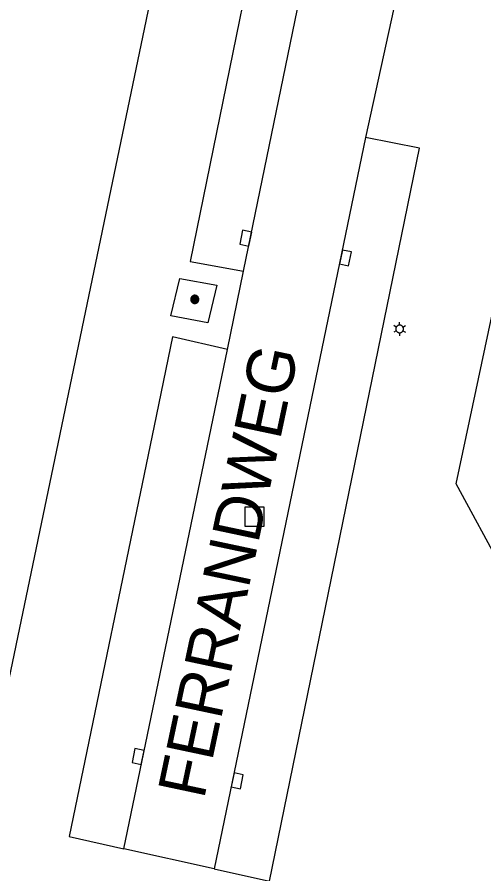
# Model space of a CAD drawing. Extents: x 81065 to 81486, y 452384 to 452681.
# Drawn here: x 81269.16 to 81283.9, y 452533.14 to 452560.19 of the extents above; entities that cross this region are included whole.
import ezdxf

# ---------------------------------------------------------------- set-up
doc = ezdxf.new("R2010")
doc.units = 0
for name, color, linetype in [('B-BH-AL-TOPOGRAFIE_STRAATNAAM-S', 7, 'Continuous'), ('B-BH-GR-BOOM-S', 7, 'Continuous'), ('B-BH-IE-MEUBILAIR_WEGMEUBILAIR_LICHTMAST-S', 7, 'Continuous'), ('B-BH-OG-TOPOGRAFIE_BEBOUWING-GV', 7, 'Continuous'), ('B-BH-RI-GWA_RIOOLPUT-S', 7, 'Continuous'), ('B-BH-VH-KANTOPSLUITING-GV', 7, 'Continuous'), ('B-SRI-KOLK_COMBINATIE-S', 7, 'Continuous')]:
    doc.layers.add(name, color=color, linetype=linetype)

msp = doc.modelspace()

# ---------------------------------------------------------------- linework, layer by layer
at = {"layer": 'B-BH-GR-BOOM-S'}
for points in [[(81274.642, 452551.278), (81274.643, 452551.264), (81274.645, 452551.251), (81274.648, 452551.238), (81274.653, 452551.226), (81274.659, 452551.214), (81274.667, 452551.202), (81274.675, 452551.192), (81274.685, 452551.182), (81274.695, 452551.174), (81274.707, 452551.166), (81274.719, 452551.16), (81274.731, 452551.155), (81274.744, 452551.152), (81274.757, 452551.15), (81274.771, 452551.149), (81274.784, 452551.15), (81274.798, 452551.152), (81274.811, 452551.155), (81274.823, 452551.16), (81274.835, 452551.166), (81274.847, 452551.174), (81274.857, 452551.182), (81274.867, 452551.192), (81274.875, 452551.202), (81274.883, 452551.214), (81274.889, 452551.226), (81274.893, 452551.238), (81274.897, 452551.251), (81274.899, 452551.264), (81274.9, 452551.278), (81274.899, 452551.291), (81274.897, 452551.305), (81274.893, 452551.318), (81274.889, 452551.33), (81274.883, 452551.342), (81274.875, 452551.354), (81274.867, 452551.364), (81274.857, 452551.374), (81274.847, 452551.382), (81274.835, 452551.39), (81274.823, 452551.396), (81274.811, 452551.4), (81274.798, 452551.404), (81274.784, 452551.406), (81274.771, 452551.407), (81274.757, 452551.406), (81274.744, 452551.404), (81274.731, 452551.4), (81274.719, 452551.396), (81274.707, 452551.39), (81274.695, 452551.382), (81274.685, 452551.374), (81274.675, 452551.364), (81274.667, 452551.354), (81274.659, 452551.342), (81274.653, 452551.33), (81274.648, 452551.318), (81274.645, 452551.305), (81274.643, 452551.291), (81274.642, 452551.278)], [(81274.667, 452551.278), (81274.667, 452551.267), (81274.669, 452551.256), (81274.672, 452551.246), (81274.676, 452551.235), (81274.68, 452551.226), (81274.686, 452551.217), (81274.693, 452551.208), (81274.701, 452551.2), (81274.71, 452551.193), (81274.719, 452551.187), (81274.728, 452551.183), (81274.739, 452551.179), (81274.749, 452551.176), (81274.76, 452551.174), (81274.771, 452551.174), (81274.782, 452551.174), (81274.793, 452551.176), (81274.803, 452551.179), (81274.813, 452551.183), (81274.823, 452551.187), (81274.832, 452551.193), (81274.841, 452551.2), (81274.849, 452551.208), (81274.855, 452551.217), (81274.861, 452551.226), (81274.866, 452551.235), (81274.87, 452551.246), (81274.873, 452551.256), (81274.875, 452551.267), (81274.875, 452551.278), (81274.875, 452551.289), (81274.873, 452551.3), (81274.87, 452551.31), (81274.866, 452551.32), (81274.861, 452551.33), (81274.855, 452551.339), (81274.849, 452551.348), (81274.841, 452551.356), (81274.832, 452551.362), (81274.823, 452551.368), (81274.813, 452551.373), (81274.803, 452551.377), (81274.793, 452551.38), (81274.782, 452551.382), (81274.771, 452551.382), (81274.76, 452551.382), (81274.749, 452551.38), (81274.739, 452551.377), (81274.728, 452551.373), (81274.719, 452551.368), (81274.71, 452551.362), (81274.701, 452551.356), (81274.693, 452551.348), (81274.686, 452551.339), (81274.68, 452551.33), (81274.676, 452551.32), (81274.672, 452551.31), (81274.669, 452551.3), (81274.667, 452551.289), (81274.667, 452551.278)], [(81274.689, 452551.278), (81274.69, 452551.269), (81274.691, 452551.261), (81274.693, 452551.253), (81274.696, 452551.245), (81274.7, 452551.237), (81274.705, 452551.23), (81274.71, 452551.223), (81274.716, 452551.217), (81274.723, 452551.212), (81274.73, 452551.207), (81274.738, 452551.203), (81274.746, 452551.2), (81274.754, 452551.198), (81274.762, 452551.197), (81274.771, 452551.196), (81274.779, 452551.197), (81274.788, 452551.198), (81274.796, 452551.2), (81274.804, 452551.203), (81274.812, 452551.207), (81274.819, 452551.212), (81274.826, 452551.217), (81274.832, 452551.223), (81274.837, 452551.23), (81274.842, 452551.237), (81274.845, 452551.245), (81274.849, 452551.253), (81274.851, 452551.261), (81274.852, 452551.269), (81274.853, 452551.278), (81274.852, 452551.286), (81274.851, 452551.295), (81274.849, 452551.303), (81274.845, 452551.311), (81274.842, 452551.319), (81274.837, 452551.326), (81274.832, 452551.333), (81274.826, 452551.339), (81274.819, 452551.344), (81274.812, 452551.349), (81274.804, 452551.352), (81274.796, 452551.356), (81274.788, 452551.358), (81274.779, 452551.359), (81274.771, 452551.36), (81274.762, 452551.359), (81274.754, 452551.358), (81274.746, 452551.356), (81274.738, 452551.352), (81274.73, 452551.349), (81274.723, 452551.344), (81274.716, 452551.339), (81274.71, 452551.333), (81274.705, 452551.326), (81274.7, 452551.319), (81274.696, 452551.311), (81274.693, 452551.303), (81274.691, 452551.295), (81274.69, 452551.286), (81274.689, 452551.278)], [(81274.712, 452551.278), (81274.713, 452551.272), (81274.714, 452551.266), (81274.715, 452551.26), (81274.717, 452551.254), (81274.72, 452551.249), (81274.724, 452551.243), (81274.727, 452551.239), (81274.732, 452551.234), (81274.736, 452551.231), (81274.742, 452551.227), (81274.747, 452551.224), (81274.753, 452551.222), (81274.759, 452551.221), (81274.765, 452551.22), (81274.771, 452551.219), (81274.777, 452551.22), (81274.783, 452551.221), (81274.789, 452551.222), (81274.795, 452551.224), (81274.8, 452551.227), (81274.805, 452551.231), (81274.81, 452551.234), (81274.815, 452551.239), (81274.818, 452551.243), (81274.822, 452551.249), (81274.825, 452551.254), (81274.827, 452551.26), (81274.828, 452551.266), (81274.829, 452551.272), (81274.83, 452551.278), (81274.829, 452551.284), (81274.828, 452551.29), (81274.827, 452551.296), (81274.825, 452551.302), (81274.822, 452551.307), (81274.818, 452551.312), (81274.815, 452551.317), (81274.81, 452551.322), (81274.805, 452551.325), (81274.8, 452551.329), (81274.795, 452551.332), (81274.789, 452551.334), (81274.783, 452551.335), (81274.777, 452551.336), (81274.771, 452551.337), (81274.765, 452551.336), (81274.759, 452551.335), (81274.753, 452551.334), (81274.747, 452551.332), (81274.742, 452551.329), (81274.736, 452551.325), (81274.732, 452551.322), (81274.727, 452551.317), (81274.724, 452551.312), (81274.72, 452551.307), (81274.717, 452551.302), (81274.715, 452551.296), (81274.714, 452551.29), (81274.713, 452551.284), (81274.712, 452551.278)], [(81274.735, 452551.278), (81274.735, 452551.274), (81274.736, 452551.271), (81274.737, 452551.267), (81274.738, 452551.263), (81274.74, 452551.26), (81274.742, 452551.257), (81274.744, 452551.254), (81274.747, 452551.251), (81274.75, 452551.249), (81274.753, 452551.247), (81274.756, 452551.245), (81274.76, 452551.244), (81274.764, 452551.243), (81274.767, 452551.242), (81274.771, 452551.242), (81274.775, 452551.242), (81274.778, 452551.243), (81274.782, 452551.244), (81274.786, 452551.245), (81274.789, 452551.247), (81274.792, 452551.249), (81274.795, 452551.251), (81274.797, 452551.254), (81274.8, 452551.257), (81274.802, 452551.26), (81274.804, 452551.263), (81274.805, 452551.267), (81274.806, 452551.271), (81274.807, 452551.274), (81274.807, 452551.278), (81274.807, 452551.282), (81274.806, 452551.285), (81274.805, 452551.289), (81274.804, 452551.293), (81274.802, 452551.296), (81274.8, 452551.299), (81274.797, 452551.302), (81274.795, 452551.304), (81274.792, 452551.307), (81274.789, 452551.309), (81274.786, 452551.311), (81274.782, 452551.312), (81274.778, 452551.313), (81274.775, 452551.314), (81274.771, 452551.314), (81274.767, 452551.314), (81274.764, 452551.313), (81274.76, 452551.312), (81274.756, 452551.311), (81274.753, 452551.309), (81274.75, 452551.307), (81274.747, 452551.304), (81274.744, 452551.302), (81274.742, 452551.299), (81274.74, 452551.296), (81274.738, 452551.293), (81274.737, 452551.289), (81274.736, 452551.285), (81274.735, 452551.282), (81274.735, 452551.278)], [(81274.758, 452551.278), (81274.758, 452551.277), (81274.758, 452551.275), (81274.759, 452551.274), (81274.759, 452551.273), (81274.76, 452551.272), (81274.761, 452551.27), (81274.761, 452551.269), (81274.762, 452551.268), (81274.763, 452551.268), (81274.765, 452551.267), (81274.766, 452551.266), (81274.767, 452551.266), (81274.768, 452551.265), (81274.77, 452551.265), (81274.771, 452551.265), (81274.772, 452551.265), (81274.774, 452551.265), (81274.775, 452551.266), (81274.776, 452551.266), (81274.777, 452551.267), (81274.779, 452551.268), (81274.78, 452551.268), (81274.781, 452551.269), (81274.781, 452551.27), (81274.782, 452551.272), (81274.783, 452551.273), (81274.783, 452551.274), (81274.784, 452551.275), (81274.784, 452551.277), (81274.784, 452551.278), (81274.784, 452551.279), (81274.784, 452551.281), (81274.783, 452551.282), (81274.783, 452551.283), (81274.782, 452551.284), (81274.781, 452551.286), (81274.781, 452551.287), (81274.78, 452551.288), (81274.779, 452551.288), (81274.777, 452551.289), (81274.776, 452551.29), (81274.775, 452551.29), (81274.774, 452551.291), (81274.772, 452551.291), (81274.771, 452551.291), (81274.77, 452551.291), (81274.768, 452551.291), (81274.767, 452551.29), (81274.766, 452551.29), (81274.765, 452551.289), (81274.763, 452551.288), (81274.762, 452551.288), (81274.761, 452551.287), (81274.761, 452551.286), (81274.76, 452551.284), (81274.759, 452551.283), (81274.759, 452551.282), (81274.758, 452551.281), (81274.758, 452551.279), (81274.758, 452551.278)]]:
    msp.add_lwpolyline(points, dxfattribs=at)
at = {"layer": 'B-BH-IE-MEUBILAIR_WEGMEUBILAIR_LICHTMAST-S'}
for p, q in [((81281.24, 452550.467), (81281.24, 452550.559)), ((81281.134, 452550.406), (81281.055, 452550.452)), ((81281.134, 452550.284), (81281.055, 452550.238)), ((81281.24, 452550.223), (81281.24, 452550.131)), ((81281.345, 452550.406), (81281.425, 452550.452)), ((81281.345, 452550.284), (81281.425, 452550.238))]:
    msp.add_line(p, q, dxfattribs=at)
msp.add_lwpolyline([(81281.118, 452550.345), (81281.119, 452550.332), (81281.12, 452550.319), (81281.124, 452550.307), (81281.128, 452550.295), (81281.134, 452550.284), (81281.141, 452550.273), (81281.149, 452550.263), (81281.158, 452550.254), (81281.168, 452550.246), (81281.179, 452550.239), (81281.19, 452550.233), (81281.202, 452550.229), (81281.215, 452550.225), (81281.227, 452550.224), (81281.24, 452550.223), (81281.253, 452550.224), (81281.265, 452550.225), (81281.278, 452550.229), (81281.29, 452550.233), (81281.301, 452550.239), (81281.312, 452550.246), (81281.322, 452550.254), (81281.331, 452550.263), (81281.339, 452550.273), (81281.346, 452550.284), (81281.351, 452550.295), (81281.356, 452550.307), (81281.359, 452550.319), (81281.361, 452550.332), (81281.362, 452550.345), (81281.361, 452550.358), (81281.359, 452550.37), (81281.356, 452550.383), (81281.351, 452550.395), (81281.346, 452550.406), (81281.339, 452550.417), (81281.331, 452550.427), (81281.322, 452550.436), (81281.312, 452550.444), (81281.301, 452550.451), (81281.29, 452550.456), (81281.278, 452550.461), (81281.265, 452550.464), (81281.253, 452550.466), (81281.24, 452550.467), (81281.227, 452550.466), (81281.214, 452550.464), (81281.202, 452550.461), (81281.19, 452550.456), (81281.179, 452550.451), (81281.168, 452550.444), (81281.158, 452550.436), (81281.149, 452550.427), (81281.141, 452550.417), (81281.134, 452550.406), (81281.128, 452550.395), (81281.124, 452550.383), (81281.12, 452550.37), (81281.119, 452550.358), (81281.118, 452550.345)], dxfattribs=at)
at = {"layer": 'B-BH-OG-TOPOGRAFIE_BEBOUWING-GV'}
msp.add_lwpolyline([(81286.276, 452538.555), (81285.609, 452539.778), (81285.995, 452539.989), (81283.022, 452545.459), (81287.25, 452565.297), (81286.821, 452565.397), (81288.147, 452571.707), (81289.4, 452571.444), (81292.656, 452587.012), (81292.95, 452586.951), (81293.53, 452589.752), (81291.963, 452590.077), (81296.676, 452612.828), (81299.951, 452612.1), (81301.047, 452613.797), (81298.997, 452616.496), (81301.21, 452618.158)], dxfattribs=at)
at = {"layer": 'B-BH-RI-GWA_RIOOLPUT-S'}
for p, q in [((81276.963, 452544.723), (81276.356, 452544.723)), ((81276.356, 452544.723), (81276.356, 452544.116)), ((81276.963, 452544.116), (81276.963, 452544.723)), ((81276.356, 452544.116), (81276.963, 452544.116))]:
    msp.add_line(p, q, dxfattribs=at)
at = {"layer": 'B-BH-VH-KANTOPSLUITING-GV'}
for p, q in [((81276.314, 452552.171), (81279.537, 452567.844)), ((81281.224, 452561.267), (81280.167, 452556.385)), ((81280.167, 452556.385), (81275.387, 452533.305)), ((81275.8, 452549.7), (81276.314, 452552.171)), ((81272.526, 452533.94), (81275.8, 452549.7)), ((81275.387, 452533.305), (81272.526, 452533.94))]:
    msp.add_line(p, q, dxfattribs=at)
for points in [[(81267.731, 452533.684), (81282.916, 452606.564), (81283.089, 452607.976)], [(81279.537, 452567.844), (81277.84, 452568.205), (81274.621, 452552.477), (81276.314, 452552.171)], [(81275.387, 452533.305), (81277.129, 452532.918), (81281.869, 452556.046), (81280.167, 452556.385)], [(81274.302, 452551.942), (81275.47, 452551.728), (81275.187, 452550.542), (81274.019, 452550.756), (81274.302, 452551.942)], [(81275.8, 452549.7), (81274.069, 452550.094), (81273.488, 452547.288)], [(81273.488, 452547.288), (81270.805, 452534.322), (81272.526, 452533.94)]]:
    msp.add_lwpolyline(points, dxfattribs=at)
at = {"layer": 'B-SRI-KOLK_COMBINATIE-S'}
for p, q in [((81276.279, 452553.459), (81276.191, 452553.021)), ((81276.569, 452553.401), (81276.279, 452553.459)), ((81276.48, 452552.962), (81276.569, 452553.401)), ((81276.191, 452553.021), (81276.48, 452552.962)), ((81279.431, 452552.835), (81279.341, 452552.397)), ((81279.72, 452552.776), (81279.431, 452552.835)), ((81279.63, 452552.337), (81279.72, 452552.776)), ((81279.341, 452552.397), (81279.63, 452552.337)), ((81272.883, 452537.098), (81272.794, 452536.66)), ((81273.172, 452537.039), (81272.883, 452537.098)), ((81273.083, 452536.6), (81273.172, 452537.039)), ((81272.794, 452536.66), (81273.083, 452536.6)), ((81276.013, 452536.33), (81275.922, 452535.892)), ((81276.302, 452536.27), (81276.013, 452536.33)), ((81276.212, 452535.832), (81276.302, 452536.27)), ((81275.922, 452535.892), (81276.212, 452535.832))]:
    msp.add_line(p, q, dxfattribs=at)

# ---------------------------------------------------------------- texts
at = {"layer": 'B-BH-AL-TOPOGRAFIE_STRAATNAAM-S'}
msp.add_text('FERRANDWEG', height=1.5, rotation=78.0413, dxfattribs=at).set_placement((81275.06, 452535.47))

doc.saveas('drawing.dxf')
